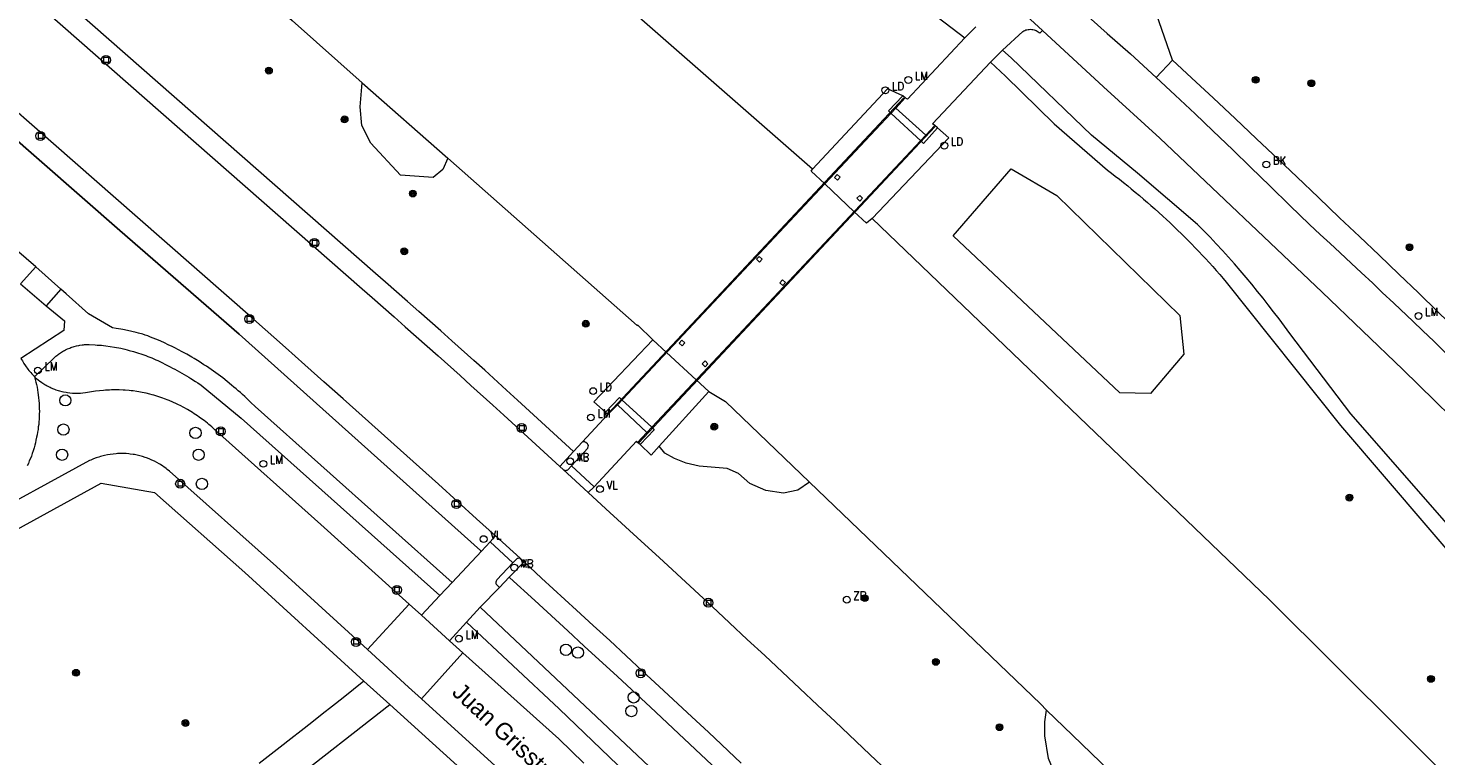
# Model space of a CAD drawing. Header units: metres. Extents: x 138165 to 154469, y 480134 to 494189.
# Tile 650 of 656: x 146580 to 146683, y 487340 to 487394. Entities that reach past the tile are written whole.
import ezdxf

# ---------------------------------------------------------------- set-up
doc = ezdxf.new("R2010")
doc.units = ezdxf.units.M
doc.header["$LTSCALE"] = 0.001
doc.header["$MEASUREMENT"] = 0
for name, color, linetype, lineweight in [('Level 5', 7, 'Continuous', 0), ('TOP-L-terrein schutting raster hek leuning', 7, 'Continuous', 0), ('TOP-L-topo objecten punt', 7, 'Continuous', 0), ('TOP-L-topo objecten vlak', 7, 'Continuous', 0), ('TOP-L-water beschoeiing', 7, 'Continuous', 0), ('TOP-T-topo huisnummering naamgeving', 7, 'Continuous', 0)]:
    doc.layers.add(name, color=color, linetype=linetype, lineweight=lineweight)
doc.styles.add('Style-INTL_ISO', font='INTL_ISO.shx')
doc.styles.add('Style-STANDARD', font='STANDARD.shx')

# ---------------------------------------------------------------- blocks, each defined once
blk = doc.blocks.new('24')
at = {"layer": 'TOP-L-topo objecten punt', "color": 7, "linetype": 'Continuous', "lineweight": 0}
for radius in [0.025, 0.0182, 0.0115, 0.005]:
    blk.add_circle((0, 0), radius, dxfattribs=at)
blk = doc.blocks.new('72')
at = {"layer": 'TOP-L-topo objecten punt', "color": 7, "linetype": 'Continuous', "lineweight": 0}
blk.add_circle((0, 0), 0.025, dxfattribs=at)
at = {"layer": 'TOP-L-topo objecten punt', "color": 7, "linetype": 'Continuous', "lineweight": 0, "style": 'Style-STANDARD'}
blk.add_text('BK', height=0.06, dxfattribs=at).set_placement((0.0483, 0))
blk = doc.blocks.new('121')
at = {"layer": 'TOP-L-topo objecten punt', "color": 7, "linetype": 'Continuous', "lineweight": 0}
blk.add_circle((0, 0), 0.025, dxfattribs=at)
at = {"layer": 'TOP-L-topo objecten punt', "color": 7, "linetype": 'Continuous', "lineweight": 0, "style": 'Style-STANDARD'}
blk.add_text('LD', height=0.06, dxfattribs=at).set_placement((0.0483, 0))
blk = doc.blocks.new('*U13')
at = {"layer": 'Level 5', "color": 7, "linetype": 'Continuous', "lineweight": 0}
blk.add_circle((0, 0), 0.0415, dxfattribs=at)
blk = doc.blocks.new('150')
at = {"layer": 'Level 5', "color": 7, "linetype": 'Continuous', "lineweight": 0}
blk.add_blockref('*U13', (0, 0), dxfattribs=at)
blk = doc.blocks.new('39')
at = {"layer": 'TOP-L-topo objecten punt', "color": 7, "linetype": 'Continuous', "lineweight": 0}
for p, q in [((0.0175, 0.0175), (-0.0175, 0.0175)), ((-0.0175, 0.0175), (-0.0175, -0.0175)), ((0.0175, 0.0175), (0.0175, -0.0175)), ((0.0175, -0.0175), (-0.0175, -0.0175))]:
    blk.add_line(p, q, dxfattribs=at)
blk.add_circle((0, 0), 0.0332, dxfattribs=at)
blk = doc.blocks.new('16')
at = {"layer": 'TOP-L-topo objecten punt', "color": 7, "linetype": 'Continuous', "lineweight": 0}
blk.add_circle((0, 0), 0.025, dxfattribs=at)
at = {"layer": 'TOP-L-topo objecten punt', "color": 7, "linetype": 'Continuous', "lineweight": 0, "style": 'Style-STANDARD'}
blk.add_text('LM', height=0.06, dxfattribs=at).set_placement((0.0483, 0))
blk = doc.blocks.new('15')
at = {"layer": 'TOP-L-topo objecten punt', "color": 7, "linetype": 'Continuous', "lineweight": 0}
blk.add_circle((0, 0), 0.025, dxfattribs=at)
at = {"layer": 'TOP-L-topo objecten punt', "color": 7, "linetype": 'Continuous', "lineweight": 0, "style": 'Style-STANDARD'}
blk.add_text('VL', height=0.06, dxfattribs=at).set_placement((0.0483, 0))
blk = doc.blocks.new('14')
at = {"layer": 'TOP-L-topo objecten punt', "color": 7, "linetype": 'Continuous', "lineweight": 0}
blk.add_circle((0, 0), 0.025, dxfattribs=at)
at = {"layer": 'TOP-L-topo objecten punt', "color": 7, "linetype": 'Continuous', "lineweight": 0, "style": 'Style-STANDARD'}
blk.add_text('VB', height=0.06, dxfattribs=at).set_placement((0.0483, 0))
blk = doc.blocks.new('11')
at = {"layer": 'TOP-L-topo objecten punt', "color": 7, "linetype": 'Continuous', "lineweight": 0}
blk.add_circle((0, 0), 0.025, dxfattribs=at)
at = {"layer": 'TOP-L-topo objecten punt', "color": 7, "linetype": 'Continuous', "lineweight": 0, "style": 'Style-STANDARD'}
blk.add_text('AB', height=0.06, dxfattribs=at).set_placement((0.0483, 0))
blk = doc.blocks.new('85')
at = {"layer": 'TOP-L-topo objecten punt', "color": 7, "linetype": 'Continuous', "lineweight": 0}
blk.add_circle((0, 0), 0.025, dxfattribs=at)
at = {"layer": 'TOP-L-topo objecten punt', "color": 7, "linetype": 'Continuous', "lineweight": 0, "style": 'Style-STANDARD'}
blk.add_text('ZB', height=0.06, dxfattribs=at).set_placement((0.0483, 0))

msp = doc.modelspace()

# ---------------------------------------------------------------- linework, layer by layer
at = {"layer": 'TOP-L-terrein schutting raster hek leuning', "flags": 128}
for points in [[(146613.2, 487355.33), (146595.43, 487371.23), (146586.64, 487378.86), (146524.08, 487433.71), (146484.34, 487468.61), (146468.83, 487482.28)], [(146644.35, 487388.63), (146622.55, 487365.39)], [(146624.84, 487363.24), (146646.63, 487386.49)], [(146630.64, 487339.15), (146628.17, 487341.47), (146625.7, 487343.79), (146623.26, 487346.05), (146620.83, 487348.29), (146619.62, 487349.41), (146617.19, 487351.65), (146615.36, 487353.31)]]:
    msp.add_lwpolyline(points, dxfattribs=at)
at = {"layer": 'TOP-L-topo objecten vlak', "flags": 128}
for points in [[(146637.62, 487383.38), (146513.42, 487492.09)], [(146620.04, 487362.6), (146615.91, 487366.39), (146615.11, 487367.12), (146613.5, 487368.58), (146612.69, 487369.31), (146611.08, 487370.76), (146610.27, 487371.48), (146609.46, 487372.2), (146608.65, 487372.92), (146607.83, 487373.64), (146606.2, 487375.07), (146605.46, 487375.71), (146482.71, 487483.45), (146475.04, 487490.21)], [(146474.04, 487489.09), (146481.72, 487482.33), (146604.48, 487374.58), (146605.22, 487373.94), (146606.84, 487372.51), (146607.65, 487371.79), (146608.46, 487371.08), (146609.27, 487370.36), (146610.08, 487369.64), (146611.69, 487368.19), (146612.49, 487367.47), (146614.1, 487366.01), (146614.9, 487365.28), (146619.02, 487361.5)], [(146614.3, 487356.39), (146612.9, 487357.66), (146610.1, 487360.19), (146607.3, 487362.71), (146604.48, 487365.23), (146603.08, 487366.49), (146601.67, 487367.74), (146600.26, 487368.99), (146598.85, 487370.25), (146596.48, 487372.34), (146587.96, 487379.84), (146469.29, 487483.92)], [(146468.26, 487482.8), (146468.83, 487482.28), (146484.34, 487468.61), (146524.08, 487433.71), (146586.64, 487378.86), (146595.43, 487371.23), (146613.2, 487355.33), (146613.27, 487355.27)], [(146557.08, 487460.11), (146584.37, 487436.18), (146590.82, 487430.7), (146594.14, 487428.23), (146597.28, 487426.87), (146602.53, 487423.11), (146604.92, 487422.52), (146625.04, 487409.32), (146639.86, 487399.58), (146646.35, 487394.95), (146648.84, 487393.05)], [(146580.47, 487376.2), (146570.81, 487384.52), (146557.83, 487395.26), (146550.35, 487402.11), (146538.16, 487412.74), (146524.66, 487424.6), (146508.01, 487438.95), (146498.48, 487447.28), (146490.97, 487454.15), (146485.68, 487458.72)], [(146590.55, 487402.02), (146599.33, 487394.33), (146604.49, 487389.75)], [(146654.55, 487393.58), (146651.27, 487396.62)], [(146655.76, 487396.56), (146659.31, 487393.37), (146661.02, 487391.88), (146662.91, 487390.13)], [(146664.12, 487391.41), (146662.14, 487397.08)], [(146649.63, 487393.85), (146648.84, 487393.05)], [(146651.61, 487392.14), (146653.09, 487393.52), (146653.17, 487393.57), (146653.24, 487393.6), (146653.32, 487393.63), (146653.4, 487393.65), (146653.49, 487393.67), (146653.57, 487393.67), (146653.67, 487393.68), (146653.75, 487393.67), (146653.83, 487393.66), (146653.92, 487393.64), (146654.01, 487393.61), (146654.08, 487393.58), (146654.16, 487393.54), (146654.23, 487393.49), (146654.3, 487393.44), (146654.36, 487393.39), (146654.55, 487393.58)], [(146654.55, 487393.58), (146659.04, 487389.45), (146663.18, 487385.67), (146675.12, 487374.34), (146681.07, 487368.64), (146686.98, 487362.85), (146688.91, 487361.02), (146691.57, 487358.38), (146694.74, 487355.23), (146697.91, 487352.08), (146701.07, 487348.92), (146704.01, 487345.99), (146707.12, 487342.88), (146710.22, 487339.78), (146712.98, 487337.01), (146715.73, 487334.24), (146718.82, 487331.11), (146721.56, 487328.34), (146724.64, 487325.21)], [(146648.84, 487393.05), (146644.6, 487388.53), (146644.45, 487388.63)], [(146646.62, 487386.59), (146646.46, 487386.73), (146650.73, 487391.25)], [(146650.73, 487391.25), (146651.61, 487392.14)], [(146650.73, 487391.25), (146651.83, 487390.23), (146655.4, 487386.72), (146659.32, 487383.32), (146659.63, 487383.08), (146659.89, 487382.88), (146660.2, 487382.64), (146660.51, 487382.4), (146660.82, 487382.15), (146661.07, 487381.95), (146661.37, 487381.7), (146661.67, 487381.45), (146661.97, 487381.19), (146662.27, 487380.94), (146662.52, 487380.72), (146662.81, 487380.46), (146663.1, 487380.2), (146663.39, 487379.93), (146663.68, 487379.67), (146663.92, 487379.45), (146664.2, 487379.17), (146664.49, 487378.9), (146664.77, 487378.63), (146665, 487378.4), (146665.23, 487378.17), (146665.51, 487377.89), (146665.78, 487377.6), (146666.05, 487377.32), (146666.32, 487377.04), (146666.54, 487376.8), (146666.8, 487376.51), (146667.07, 487376.22), (146667.33, 487375.92), (146667.59, 487375.63), (146667.84, 487375.33), (146668.07, 487375.06), (146676.47, 487364.52), (146689.33, 487349.5)], [(146684.3, 487357.31), (146677.23, 487365.37), (146672.74, 487371.3), (146672.35, 487371.83), (146671.96, 487372.36), (146671.55, 487372.89), (146671.15, 487373.41), (146670.79, 487373.88), (146670.37, 487374.39), (146669.95, 487374.91), (146669.53, 487375.41), (146669.1, 487375.92), (146668.66, 487376.42), (146668.22, 487376.91), (146667.78, 487377.41), (146667.33, 487377.89), (146666.88, 487378.37), (146666.42, 487378.85), (146665.96, 487379.32), (146661.54, 487383.08), (146658.14, 487385.9), (146652.23, 487391.57), (146651.61, 487392.14)], [(146662.91, 487390.13), (146664.12, 487391.41)], [(146687.84, 487368.81), (146686.52, 487370.09), (146685.08, 487371.49), (146683.64, 487372.88), (146682.2, 487374.28), (146680.76, 487375.66), (146679.31, 487377.05), (146677.86, 487378.43), (146676.4, 487379.81), (146674.85, 487381.3), (146673.27, 487382.81), (146671.89, 487384.12), (146670.3, 487385.63), (146668.71, 487387.12), (146667.12, 487388.62), (146665.52, 487390.11), (146664.12, 487391.41)], [(146662.91, 487390.13), (146664.3, 487388.84), (146665.77, 487387.45), (146667.08, 487386.2), (146668.54, 487384.81), (146669.85, 487383.54), (146671.3, 487382.14), (146672.74, 487380.72), (146674.18, 487379.31), (146674.98, 487378.57), (146675.7, 487377.91), (146676.42, 487377.25), (146677.27, 487376.45), (146677.99, 487375.79), (146678.84, 487374.99), (146679.55, 487374.32), (146680.4, 487373.52), (146681.81, 487372.17), (146682.51, 487371.5), (146683.36, 487370.69), (146684.2, 487369.88)], [(146610.79, 487384.19), (146610.43, 487383.35), (146609.71, 487382.78), (146607.31, 487382.95), (146605.12, 487385.29), (146604.45, 487386.59), (146604.34, 487387.97), (146604.49, 487389.75)], [(146604.49, 487389.75), (146610.79, 487384.19)], [(146644.26, 487388.78), (146643.15, 487389.29), (146637.62, 487383.38)], [(146644.26, 487388.78), (146643.22, 487387.68), (146643.4, 487387.49), (146645.58, 487385.46), (146645.79, 487385.28), (146646.81, 487386.42)], [(146644.45, 487388.63), (146643.76, 487387.87), (146645.97, 487385.88), (146646.62, 487386.59)], [(146644.45, 487388.63), (146644.26, 487388.78)], [(146623.27, 487366.04), (146625.43, 487364.01), (146645.97, 487385.88), (146643.76, 487387.87), (146623.27, 487366.04)], [(146642, 487379.76), (146647.64, 487385.68), (146646.81, 487386.42)], [(146646.81, 487386.42), (146646.62, 487386.59)], [(146610.79, 487384.19), (146624.71, 487371.87), (146624.77, 487371.9), (146625.88, 487370.82)], [(146642, 487379.76), (146641.59, 487379.4), (146640.69, 487380.25), (146638.53, 487382.3), (146637.52, 487383.25), (146637.62, 487383.38)], [(146639.65, 487382.79), (146639.43, 487382.99), (146639.23, 487382.77), (146639.45, 487382.57), (146639.65, 487382.79)], [(146662.48, 487366.88), (146660.23, 487366.93), (146647.98, 487378.49), (146652.23, 487383.4), (146655.59, 487381.46), (146664.64, 487372.62), (146664.95, 487369.76), (146662.48, 487366.88)], [(146641.31, 487381.26), (146641.1, 487381.46), (146640.89, 487381.24), (146641.11, 487381.04), (146641.31, 487381.26)], [(146802.62, 487207.16), (146801.29, 487207.89), (146796.4, 487213.9), (146776.03, 487239.61), (146762.71, 487255.31), (146746.34, 487273.5), (146718.28, 487303.97), (146712.9, 487309.93), (146702.66, 487320.49), (146685.94, 487337.07), (146671.23, 487351.72), (146642, 487379.76)], [(146633.49, 487376.75), (146633.7, 487376.97), (146633.92, 487376.77), (146633.71, 487376.55), (146633.49, 487376.75)], [(146579.34, 487374.95), (146580.47, 487376.2)], [(146582.32, 487374.55), (146580.47, 487376.2)], [(146579.34, 487374.95), (146581.22, 487373.32)], [(146635.64, 487375.04), (146635.43, 487374.82), (146635.21, 487375.03), (146635.42, 487375.25), (146635.64, 487375.04)], [(146582.32, 487374.55), (146581.22, 487373.32)], [(146611.11, 487352.97), (146596.6, 487365.92), (146596.3, 487366.22), (146595.99, 487366.51), (146595.84, 487366.66), (146595.68, 487366.8), (146595.52, 487366.94), (146595.37, 487367.08), (146595.21, 487367.22), (146595.05, 487367.35), (146594.88, 487367.49), (146594.55, 487367.76), (146594.22, 487368.02), (146594.05, 487368.14), (146593.71, 487368.4), (146593.54, 487368.52), (146593.37, 487368.64), (146593.02, 487368.88), (146592.84, 487368.99), (146592.66, 487369.11), (146592.48, 487369.22), (146592.12, 487369.44), (146591.94, 487369.55), (146591.57, 487369.76), (146591.2, 487369.96), (146591.02, 487370.06), (146590.64, 487370.25), (146590.45, 487370.35), (146590.26, 487370.44), (146589.88, 487370.62), (146589.49, 487370.79), (146589.3, 487370.87), (146588.9, 487371.03), (146588.71, 487371.11), (146588.51, 487371.18), (146588.35, 487371.23), (146588.02, 487371.32), (146587.86, 487371.37), (146587.54, 487371.45), (146587.21, 487371.52), (146586.88, 487371.58), (146586.72, 487371.61), (146586.39, 487371.66), (146586.11, 487371.7), (146584.34, 487372.74), (146582.7, 487374.21), (146582.32, 487374.55)], [(146581.22, 487373.32), (146582.59, 487372.23), (146582.54, 487371.52), (146579.37, 487369.46)], [(146580.38, 487368.11), (146581.81, 487369.5), (146581.94, 487369.62), (146582.01, 487369.67), (146582.08, 487369.72), (146582.14, 487369.77), (146582.21, 487369.82), (146582.29, 487369.87), (146582.36, 487369.92), (146582.51, 487370.01), (146582.58, 487370.05), (146582.66, 487370.09), (146582.81, 487370.16), (146582.97, 487370.22), (146583.05, 487370.25), (146583.13, 487370.28), (146583.21, 487370.31), (146583.3, 487370.33), (146583.46, 487370.38), (146583.63, 487370.41), (146583.71, 487370.43), (146583.88, 487370.45), (146583.97, 487370.46), (146584.05, 487370.47), (146584.14, 487370.47), (146584.31, 487370.47), (146584.39, 487370.47), (146584.83, 487370.45), (146584.99, 487370.44), (146585.3, 487370.42), (146585.46, 487370.4), (146585.62, 487370.38), (146585.94, 487370.34), (146586.25, 487370.29), (146586.41, 487370.26), (146586.57, 487370.23), (146586.72, 487370.2), (146587.03, 487370.13), (146587.19, 487370.09), (146587.34, 487370.05), (146587.65, 487369.97), (146587.95, 487369.87), (146588.26, 487369.77), (146588.41, 487369.72), (146588.56, 487369.66), (146588.71, 487369.61), (146589, 487369.49), (146589.15, 487369.43), (146589.3, 487369.36), (146589.44, 487369.3), (146589.73, 487369.16), (146590.01, 487369.01), (146590.17, 487368.93), (146590.35, 487368.84), (146590.52, 487368.75), (146590.69, 487368.66), (146590.87, 487368.57), (146591.21, 487368.38), (146591.55, 487368.18), (146591.72, 487368.08), (146591.88, 487367.98), (146592.21, 487367.77), (146592.38, 487367.66), (146592.63, 487367.49), (146595.59, 487365.06), (146610.19, 487352.01)], [(146625.88, 487370.82), (146621.54, 487366.26), (146622.39, 487365.51)], [(146625.88, 487370.82), (146626.88, 487369.9), (146629.07, 487367.88), (146629.99, 487367.03)], [(146628.02, 487370.38), (146627.8, 487370.58), (146628.01, 487370.8), (146628.23, 487370.6), (146628.02, 487370.38)], [(146579.37, 487369.46), (146579.42, 487369.37), (146579.48, 487369.28), (146579.59, 487369.09), (146579.7, 487368.91), (146579.77, 487368.83), (146579.83, 487368.74), (146579.89, 487368.66), (146579.96, 487368.57), (146580.03, 487368.49), (146580.1, 487368.41), (146580.17, 487368.33), (146580.24, 487368.25), (146580.32, 487368.17), (146580.38, 487368.11)], [(146629.93, 487369.06), (146629.72, 487368.84), (146629.5, 487369.05), (146629.71, 487369.27), (146629.93, 487369.06)], [(146580.38, 487368.11), (146580.43, 487367.91), (146580.48, 487367.72), (146580.52, 487367.53), (146580.56, 487367.34), (146580.59, 487367.15), (146580.62, 487366.96), (146580.65, 487366.77), (146580.67, 487366.55), (146580.69, 487366.36), (146580.71, 487366.14), (146580.72, 487365.95), (146580.72, 487365.76), (146580.73, 487365.56), (146580.72, 487365.37), (146580.72, 487365.18), (146580.71, 487364.98), (146580.69, 487364.79), (146580.68, 487364.6), (146580.65, 487364.41), (146580.63, 487364.22), (146580.6, 487364.03), (146580.57, 487363.84), (146580.53, 487363.65), (146580.48, 487363.43), (146580.44, 487363.24), (146580.39, 487363.06), (146580.34, 487362.87), (146580.27, 487362.66), (146580.2, 487362.45), (146580.14, 487362.27), (146580.07, 487362.09), (146579.99, 487361.91), (146579.92, 487361.73), (146579.84, 487361.56)], [(146607.93, 487351.38), (146601.44, 487357.23), (146593.76, 487364.11), (146593.65, 487364.21), (146593.43, 487364.41), (146593.31, 487364.51), (146593.2, 487364.6), (146593.09, 487364.7), (146592.97, 487364.79), (146592.85, 487364.88), (146592.73, 487364.97), (146592.49, 487365.14), (146592.37, 487365.23), (146592.12, 487365.39), (146592, 487365.47), (146591.87, 487365.55), (146591.62, 487365.7), (146591.36, 487365.85), (146591.09, 487365.98), (146590.96, 487366.05), (146590.83, 487366.11), (146590.55, 487366.24), (146590.28, 487366.35), (146590.14, 487366.41), (146590, 487366.46), (146589.73, 487366.56), (146589.44, 487366.65), (146589.16, 487366.74), (146589.02, 487366.78), (146588.87, 487366.82), (146588.58, 487366.89), (146588.29, 487366.95), (146588.05, 487366.99), (146587.91, 487367.02), (146587.62, 487367.06), (146587.48, 487367.07), (146587.33, 487367.09), (146587.05, 487367.11), (146586.9, 487367.12), (146586.61, 487367.14), (146586.32, 487367.14), (146586.17, 487367.14), (146586.03, 487367.14), (146585.88, 487367.13), (146585.59, 487367.12), (146585.45, 487367.1), (146585.16, 487367.08), (146584.86, 487367.04), (146584.13, 487366.92), (146583.94, 487366.89), (146583.75, 487366.88), (146583.65, 487366.87), (146583.46, 487366.87), (146583.36, 487366.87), (146583.17, 487366.88), (146582.98, 487366.9), (146582.8, 487366.92), (146582.7, 487366.94), (146582.51, 487366.97), (146582.42, 487366.99), (146582.24, 487367.04), (146582.14, 487367.07), (146581.96, 487367.13), (146581.88, 487367.16), (146581.79, 487367.2), (146581.61, 487367.27), (146581.52, 487367.31), (146581.38, 487367.38), (146581.3, 487367.42), (146581.22, 487367.47), (146581.14, 487367.52), (146580.98, 487367.62), (146580.9, 487367.67), (146580.75, 487367.78), (146580.67, 487367.84), (146580.53, 487367.96), (146580.47, 487368.01), (146580.38, 487368.11)], [(146622.39, 487365.51), (146623.41, 487366.58), (146623.6, 487366.4), (146625.79, 487364.39), (146625.96, 487364.21), (146624.94, 487363.11)], [(146626.34, 487362.99), (146629.99, 487367.03)], [(146629.99, 487367.03), (146631.23, 487366.29), (146637.41, 487360.35)], [(146622.55, 487365.32), (146620.7, 487363.32)], [(146622.39, 487365.51), (146622.55, 487365.32)], [(146624.74, 487363.26), (146625.43, 487364.01), (146623.27, 487366.04), (146622.55, 487365.32)], [(146619.88, 487361.54), (146621.08, 487362.86), (146621.1, 487362.9), (146621.12, 487362.96), (146621.13, 487363.04), (146621.1, 487363.13), (146621.07, 487363.16), (146620.95, 487363.28), (146620.9, 487363.3), (146620.86, 487363.31), (146620.81, 487363.32), (146620.74, 487363.31), (146620.7, 487363.32)], [(146620.7, 487363.32), (146620.04, 487362.6)], [(146624.74, 487363.26), (146624.68, 487363.36), (146621.55, 487360.01)], [(146624.94, 487363.11), (146624.74, 487363.26)], [(146604.87, 487348.04), (146598.18, 487354.15), (146590.3, 487361.15), (146590.14, 487361.28), (146590.06, 487361.35), (146589.89, 487361.47), (146589.81, 487361.53), (146589.64, 487361.64), (146589.55, 487361.7), (146589.37, 487361.8), (146589.19, 487361.9), (146589, 487361.98), (146588.81, 487362.07), (146588.62, 487362.14), (146588.52, 487362.17), (146588.33, 487362.24), (146588.13, 487362.29), (146587.92, 487362.34), (146587.72, 487362.38), (146587.62, 487362.39), (146587.42, 487362.42), (146587.31, 487362.43), (146587.11, 487362.45), (146586.9, 487362.46), (146586.7, 487362.46), (146586.49, 487362.45), (146586.39, 487362.44), (146586.16, 487362.42), (146585.95, 487362.39), (146585.74, 487362.36), (146585.53, 487362.31), (146585.42, 487362.29), (146585.22, 487362.23), (146585.11, 487362.2), (146584.91, 487362.14), (146584.71, 487362.07), (146584.51, 487361.98), (146584.42, 487361.94), (146575.88, 487357.28)], [(146619.02, 487361.5), (146620.04, 487362.6)], [(146626.34, 487362.99), (146625.76, 487362.34), (146624.94, 487363.11)], [(146637.41, 487360.35), (146636.54, 487359.77), (146635.49, 487359.54), (146634.19, 487359.74), (146633, 487360.26), (146632.18, 487360.98), (146631.33, 487361.36), (146629.28, 487361.53), (146628.33, 487361.75), (146627.46, 487362.08), (146626.75, 487362.48), (146626.34, 487362.99)], [(146619.02, 487361.5), (146619.27, 487361.28)], [(146619.27, 487361.28), (146619.39, 487361.22), (146619.46, 487361.21), (146619.51, 487361.22), (146619.57, 487361.24), (146619.61, 487361.26), (146619.88, 487361.54)], [(146621.11, 487359.58), (146619.27, 487361.28)], [(146619.88, 487361.54), (146621.55, 487360.01)], [(146575.88, 487357.28), (146576.81, 487355.63), (146585.27, 487360.27), (146589.21, 487359.6), (146595.84, 487353.69), (146604.61, 487345.7)], [(146654.85, 487343.58), (146654.39, 487344.03), (146637.41, 487360.35)], [(146621.55, 487360.01), (146621.11, 487359.58)], [(146621.11, 487359.58), (146622.41, 487358.39), (146625.02, 487356), (146626.33, 487354.8), (146627.63, 487353.6), (146630.23, 487351.19), (146631.52, 487349.99), (146632.82, 487348.78), (146634.11, 487347.58), (146636.7, 487345.16), (146637.99, 487343.94), (146639.28, 487342.73), (146641.85, 487340.3), (146643.14, 487339.08)], [(146613.27, 487355.27), (146613.9, 487355.95)], [(146613.9, 487355.95), (146614.3, 487356.39)], [(146613.9, 487355.95), (146615.56, 487354.4)], [(146616.1, 487354.75), (146614.3, 487356.39)], [(146613.27, 487355.27), (146611.11, 487352.97)], [(146615.56, 487354.4), (146614.4, 487353.15), (146614.37, 487353.11), (146614.35, 487353.07), (146614.32, 487353), (146614.32, 487352.95), (146614.32, 487352.9), (146614.34, 487352.83), (146614.58, 487352.6)], [(146615.31, 487353.36), (146616.4, 487354.49)], [(146616.1, 487354.75), (146615.97, 487354.74), (146615.9, 487354.73), (146615.86, 487354.71), (146615.56, 487354.4)], [(146616.4, 487354.49), (146616.16, 487354.69), (146616.1, 487354.75)], [(146632.37, 487339.67), (146629.96, 487341.94), (146628.75, 487343.07), (146626.33, 487345.32), (146625.12, 487346.45), (146622.7, 487348.69), (146621.48, 487349.81), (146620.26, 487350.93), (146617.68, 487353.29), (146616.4, 487354.49)], [(146610.19, 487352.01), (146611.11, 487352.97)], [(146614.58, 487352.6), (146615.31, 487353.36)], [(146615.31, 487353.36), (146615.36, 487353.31), (146617.19, 487351.65), (146619.62, 487349.41), (146620.83, 487348.29), (146623.26, 487346.05), (146625.7, 487343.79), (146628.17, 487341.47), (146630.64, 487339.15)], [(146610.19, 487352.01), (146608.84, 487350.56)], [(146613.16, 487351.14), (146614.58, 487352.6)], [(146607.93, 487351.38), (146604.87, 487348.04)], [(146608.84, 487350.56), (146607.93, 487351.38)], [(146613.16, 487351.14), (146612.15, 487350.04)], [(146629.02, 487336.2), (146613.16, 487351.14)], [(146610.9, 487348.67), (146608.84, 487350.56)], [(146610.9, 487348.67), (146612.15, 487350.04)], [(146612.15, 487350.04), (146618.99, 487343.66), (146628.81, 487334.23)], [(146608.85, 487344.4), (146607.9, 487345.26), (146604.87, 487348.04)], [(146608.85, 487344.4), (146611.9, 487347.78)], [(146611.9, 487347.78), (146610.9, 487348.67)], [(146620.79, 487339.66), (146618.95, 487341.45), (146611.9, 487347.78)], [(146604.61, 487345.7), (146603.08, 487344.48), (146602.31, 487343.87), (146601.54, 487343.27), (146600.77, 487342.66), (146600, 487342.05), (146599.23, 487341.45), (146598.45, 487340.85), (146596.9, 487339.65)], [(146604.61, 487345.7), (146606.53, 487343.98)], [(146581.09, 487324.92), (146581.83, 487325.43), (146582.57, 487325.95), (146583.31, 487326.47), (146584.05, 487326.99), (146585.53, 487328.04), (146586.99, 487329.1), (146588.46, 487330.16), (146589.92, 487331.23), (146590.65, 487331.77), (146591.38, 487332.31), (146592.1, 487332.84), (146592.83, 487333.39), (146593.55, 487333.93), (146594.27, 487334.47), (146595.71, 487335.57), (146596.43, 487336.12), (146597.87, 487337.22), (146599, 487338.1), (146606.53, 487343.98)], [(146606.53, 487343.98), (146612.8, 487338.3), (146619.51, 487332.01)], [(146627.1, 487327.47), (146625.37, 487329.11), (146624.45, 487329.98), (146622.61, 487331.72), (146621.68, 487332.59), (146619.83, 487334.33), (146618.9, 487335.2), (146617.98, 487336.06), (146616.11, 487337.78), (146614.82, 487338.97), (146608.85, 487344.4)], [(146669.04, 487329.72), (146667.33, 487329.66), (146665.82, 487329.76), (146664.38, 487329.98), (146662.79, 487330.48), (146661.21, 487331.44), (146659.94, 487332.48), (146657.51, 487335.1), (146656.24, 487337.3), (146655.55, 487338.64), (146654.98, 487340.02), (146654.71, 487341.68), (146654.71, 487342.72), (146654.85, 487343.58)], [(146654.85, 487343.58), (146656.76, 487341.74), (146658.12, 487340.41), (146659.49, 487339.08), (146660.86, 487337.74), (146663.59, 487335.08), (146664.96, 487333.74), (146667.68, 487331.06), (146669.04, 487329.72)]]:
    msp.add_lwpolyline(points, dxfattribs=at)
at = {"layer": 'TOP-L-water beschoeiing', "flags": 128}
for points in [[(146590.55, 487402.02), (146599.33, 487394.33), (146604.49, 487389.75)], [(146604.49, 487389.75), (146610.79, 487384.19)], [(146625.88, 487370.82), (146624.77, 487371.9), (146624.71, 487371.87), (146610.79, 487384.19)], [(146638.53, 487382.3), (146637.52, 487383.25), (146637.62, 487383.38)], [(146638.53, 487382.3), (146640.69, 487380.25)], [(146642, 487379.76), (146641.59, 487379.4), (146640.69, 487380.25)], [(146626.88, 487369.9), (146625.88, 487370.82)], [(146629.07, 487367.88), (146626.88, 487369.9)], [(146629.99, 487367.03), (146629.07, 487367.88)], [(146629.99, 487367.03), (146631.23, 487366.29), (146637.41, 487360.35)], [(146637.41, 487360.35), (146654.39, 487344.03), (146654.85, 487343.58)], [(146654.85, 487343.58), (146656.76, 487341.74), (146658.12, 487340.41), (146659.49, 487339.08), (146660.86, 487337.74), (146663.59, 487335.08), (146664.96, 487333.74), (146667.68, 487331.06), (146669.04, 487329.72)]]:
    msp.add_lwpolyline(points, dxfattribs=at)

# ---------------------------------------------------------------- block references
at = {"layer": 'TOP-L-topo objecten punt', "xscale": 10, "yscale": 10, "zscale": 10}
for name, p in [('39', (146585.63, 487391.42)), ('24', (146597.62, 487390.64)), ('16', (146644.67, 487389.95)), ('24', (146670.23, 487389.96)), ('121', (146642.98, 487389.19)), ('24', (146674.33, 487389.71)), ('24', (146603.19, 487387.05)), ('39', (146580.81, 487385.83)), ('121', (146647.32, 487385.12)), ('72', (146671.01, 487383.73)), ('24', (146608.21, 487381.59)), ('39', (146600.97, 487377.95)), ('24', (146681.55, 487377.64)), ('24', (146607.58, 487377.34)), ('39', (146596.18, 487372.36)), ('16', (146682.21, 487372.58)), ('24', (146620.94, 487372.01)), ('16', (146580.62, 487368.57)), ('121', (146621.48, 487367.05)), ('150', (146582.64, 487366.37)), ('16', (146621.31, 487365.11)), ('150', (146582.5, 487364.22)), ('150', (146592.22, 487363.97)), ('39', (146594.08, 487364.09)), ('39', (146616.22, 487364.33)), ('24', (146630.39, 487364.43)), ('150', (146582.4, 487362.37)), ('150', (146592.45, 487362.37)), ('16', (146597.21, 487361.7)), ('15', (146619.79, 487361.89)), ('11', (146619.79, 487361.89)), ('14', (146619.79, 487361.89)), ('39', (146591.09, 487360.23)), ('150', (146592.69, 487360.22)), ('15', (146621.98, 487359.84)), ('39', (146611.42, 487358.74)), ('24', (146677.13, 487359.21)), ('15', (146613.42, 487356.16)), ('15', (146615.68, 487354.06)), ('14', (146615.68, 487354.06)), ('11', (146615.68, 487354.06)), ('39', (146607.04, 487352.42)), ('39', (146629.96, 487351.47)), ('85', (146640.14, 487351.7)), ('24', (146641.47, 487351.81)), ('39', (146604.03, 487348.59)), ('16', (146611.6, 487348.83)), ('150', (146619.48, 487348.01)), ('150', (146620.36, 487347.81)), ('39', (146624.98, 487346.29)), ('24', (146646.7, 487347.12)), ('24', (146583.43, 487346.32)), ('24', (146683.13, 487345.87)), ('150', (146624.46, 487344.51)), ('150', (146624.29, 487343.5)), ('24', (146591.48, 487342.62)), ('24', (146651.38, 487342.31))]:
    msp.add_blockref(name, p, dxfattribs=at)

# ---------------------------------------------------------------- texts
at = {"layer": 'TOP-T-topo huisnummering naamgeving', "style": 'Style-INTL_ISO'}
msp.add_text('Juan Grisstraat', height=1.25, rotation=317.2, dxfattribs=at).set_placement((146611.02, 487344.78))

doc.saveas('drawing.dxf')
